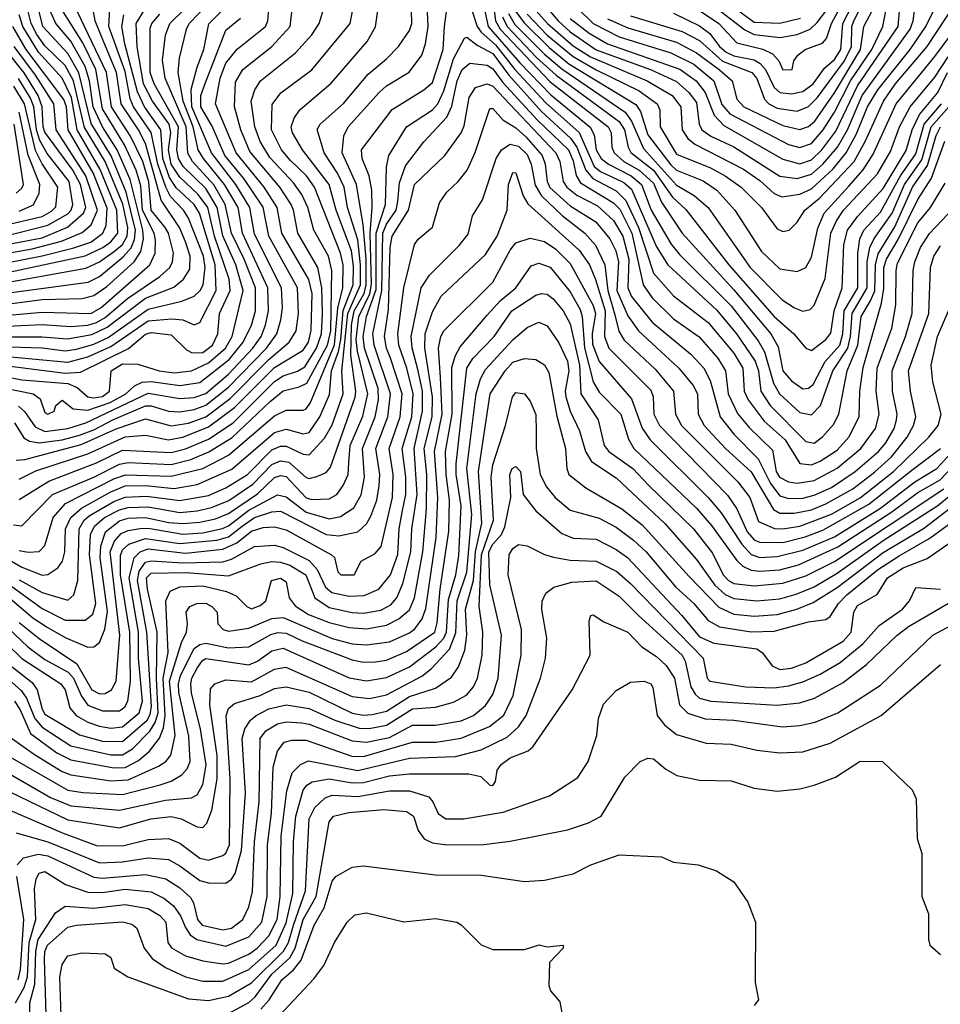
# Model space of a CAD drawing. Extents: x 501367 to 657802, y 482273 to 547541.
# Tile 400 of 656: x 609857 to 613064, y 501809 to 505238. Entities that reach past the tile are written whole.
import ezdxf

# ---------------------------------------------------------------- set-up
doc = ezdxf.new("R2010")
doc.units = 0

msp = doc.modelspace()

# ---------------------------------------------------------------- linework, layer by layer
at = {"layer": '0CON20XD'}
for points in [[(609755, 503965.1), (609904.4, 503935), (609928, 503918), (609945, 503870), (609955, 503864.7), (609977.5, 503875), (609982.5, 503895), (610005, 503913.8), (610043.4, 503883.4), (610095, 503878.9), (610172.5, 503905), (610227.1, 503935), (610256.6, 503963.4), (610283.7, 503976.3), (610315, 503978), (610415, 503964), (610485, 503974.6), (610586.6, 504055), (610636.1, 504115), (610665.1, 504174.9), (610678.4, 504225), (610678.5, 504305), (610639.2, 504405), (610594.4, 504495), (610572.9, 504595), (610533.3, 504663.3), (610459.4, 504745), (610443.1, 504773.1), (610436.5, 504865), (610363.4, 505035), (610355, 505097.5), (610364.9, 505185.1), (610379.7, 505225), (610634.3, 505475)], [(609839, 503835), (609872, 503782), (609891, 503771), (609924.7, 503764.7), (610005, 503775.3), (610065, 503791.7), (610115, 503810), (610184.2, 503845.9), (610295, 503893.6), (610315, 503893.5), (610375.1, 503874.8), (610415, 503872.3), (610465, 503881.1), (610505, 503896.3), (610585, 503958.8), (610716.8, 504095), (610752.4, 504145), (610766.8, 504193.2), (610772.6, 504235), (610769.2, 504305), (610675, 504491.9), (610658.9, 504585), (610610.1, 504665), (610525.1, 504775), (610457.2, 504935), (610454.6, 504995.4), (610475, 505073.1), (610498.8, 505135), (610516.2, 505223.8), (610695.4, 505404.6)], [(612135, 505260.8), (612225, 505217.2), (612260.8, 505190.8), (612295, 505144.9), (612318.5, 505125), (612345, 505112.2), (612415, 505098.4), (612436.4, 505086.4), (612454.6, 505064.6), (612485, 505002.1), (612505, 504984.5), (612545, 504980.6), (612585, 504988.1), (612620.8, 505015), (612660.4, 505069.6), (612695, 505100.3), (612717.2, 505135), (612724.2, 505225), (612809.4, 505390.6)], [(612225, 505270.1), (612292.3, 505225), (612355, 505158.1), (612445.3, 505135.3), (612479.5, 505119.5), (612501.1, 505095), (612515, 505063.6), (612547.5, 505065), (612554.2, 505095), (612568.1, 505115), (612593.1, 505135), (612620.6, 505145), (612653.5, 505156.5), (612667.1, 505172.9), (612684.6, 505225), (612785, 505410.8)], [(609765, 503311.4), (609935, 503187.4), (610015, 503147.3), (610085, 503146.9), (610112.4, 503167.6), (610122.3, 503205), (610100.5, 503375), (610104, 503446), (610117.3, 503475), (610152.9, 503505), (610205, 503531.9), (610235, 503539.7), (610305, 503541.9), (610415, 503522.5), (610475, 503527.7), (610525, 503539.6), (610586, 503564), (610668.8, 503621.2), (610735, 503689.3), (610765, 503702.7), (610795, 503697), (610855, 503644.4), (610865, 503640.4), (610892, 503648), (610925, 503661.8), (610940.1, 503679.9), (611026.1, 503923.9), (611028.4, 503945), (611010.5, 504070.5), (611012.7, 504175), (611022.3, 504225), (611056.5, 504285), (611064.5, 504315), (611064.5, 504405), (611053.6, 504523.6), (611030.4, 504665), (610980, 504775), (610986.4, 504833.6), (611000.8, 504865), (611108.9, 504985), (611135, 505007.8), (611213.9, 505056.1), (611257.4, 505115), (611271.1, 505155), (611280.3, 505215), (611272.5, 505367.5)], [(611625, 505362.2), (611732.5, 505235), (611775, 505196.3), (611865, 505133.5), (612054.5, 505064.5), (612145, 505023.5), (612188.2, 504985), (612215, 504950), (612224.2, 504875), (612233.5, 504855), (612265, 504833.4), (612345, 504796.2), (612505, 504693.2), (612565, 504685.1), (612615, 504701), (612654.9, 504735), (612706, 504795), (612740.8, 504855), (612791.7, 504975), (612958.5, 505205), (612969.8, 505235), (612980.3, 505315)], [(611985, 505251.8), (612165, 505197.3), (612225, 505165.6), (612305, 505094.6), (612407, 505055), (612425, 505034.2), (612451.2, 504961.2), (612466.7, 504945), (612495, 504929.9), (612565, 504920.2), (612605, 504936.5), (612635, 504966.8), (612729.7, 505095), (612754.1, 505145), (612755.8, 505215), (612762.4, 505235), (612835.1, 505374.9)], [(609775, 504280.9), (610095.1, 504324.9), (610135, 504343.8), (610217.4, 504412.6), (610245.9, 504444.1), (610257.6, 504472.4), (610260.3, 504505), (610227.9, 504637.9), (610175.2, 504764.8), (610106.4, 504876.4), (610062.9, 505052.9), (610025, 505121.1), (609937.7, 505215), (609906.6, 505343.4)], [(609855, 503389.8), (609886.3, 503383.7), (609925, 503386.7), (609945, 503407.8), (609974.2, 503505), (610016.4, 503553.6), (610185, 503639.9), (610226.2, 503653.8), (610385, 503648.3), (610495, 503675.9), (610585, 503721.4), (610745, 503859.2), (610785, 503878.4), (610845, 503878.2), (610855, 503882.8), (610870.3, 503905), (610953.6, 504106.4), (610965.8, 504234.2), (610983.1, 504305), (610984.4, 504384.4), (610975, 504425.9), (610884.3, 504655), (610856.1, 504695), (610799.7, 504749.7), (610769, 504785), (610734.6, 504855), (610736.4, 504943.6), (610766.6, 504983.4), (610875, 505064.1), (611008.6, 505225), (611026.4, 505323.6)], [(611615, 505316.2), (611695.3, 505225), (611785, 505147.4), (611845, 505108.8), (612043.3, 505025), (612130.4, 504975), (612160.5, 504935), (612165.2, 504855), (612184.9, 504824.9), (612208.9, 504805), (612378.2, 504718.2), (612435, 504678.3), (612485, 504632.7), (612511.8, 504621.8), (612575, 504631), (612615, 504649.9), (612690.4, 504719.6), (612736.4, 504775), (612771, 504839), (612810, 504935), (612845.7, 504994.3), (612958.4, 505135), (613013.6, 505215), (613062.7, 505315)], [(611749.2, 505329.2), (611854.2, 505225), (611945, 505178.4), (612125, 505123.2), (612205, 505083.5), (612274.9, 505025), (612303.4, 504943.4), (612330.6, 504910.6), (612535, 504803.9), (612575, 504793.2), (612615, 504807.1), (612655.6, 504854.4), (612695, 504916.4), (612751.5, 505025), (612825.3, 505135), (612863.9, 505215), (612880.9, 505305)], [(612248.2, 505308.2), (612383.5, 505203.5), (612415, 505186.9), (612506.3, 505176.3), (612565, 505186.8), (612610.5, 505205), (612635, 505228.6), (612701.8, 505318.2)], [(612261.5, 505345), (612415, 505229.7), (612505, 505226.6), (612576.3, 505243.7)], [(609665, 504164.1), (609935, 504177.2), (610035, 504169.7), (610095, 504174.7), (610125, 504184), (610155, 504201.1), (610232.4, 504267.6), (610345.5, 504344.5), (610380.4, 504375), (610389.4, 504395), (610392.3, 504425), (610375.5, 504494.5), (610364.3, 504514.3), (610314.7, 504575), (610306.6, 504673.4), (610285.7, 504745), (610243.1, 504833.1), (610176.9, 504935), (610159.8, 505055), (610044.2, 505295)], [(609745, 504101.3), (609935, 504096.1), (610015, 504085.5), (610055, 504091.6), (610115, 504108.8), (610165, 504131.7), (610305, 504230.9), (610422.1, 504257.9), (610465, 504275.9), (610485.9, 504295), (610495.7, 504315), (610503.6, 504375), (610497.1, 504415), (610445, 504547.6), (610427.9, 504575), (610383, 504623), (610365.7, 504655), (610338.2, 504735), (610315, 504846.1), (610253.9, 504935), (610242.3, 504962.3), (610225, 505057.7), (610168, 505215), (610172.6, 505295)], [(609764.4, 504134.4), (609935, 504134.5), (610023.3, 504126.7), (610108.1, 504141.9), (610162.3, 504167.7), (610295, 504268.2), (610393.5, 504306.5), (610428.1, 504335), (610450.2, 504369.8), (610451, 504415), (610434.4, 504465), (610413.2, 504515), (610349.6, 504609.6), (610295, 504807.4), (610270.7, 504855), (610210.4, 504945), (610194.2, 505055), (610144.3, 505174.3), (610120.1, 505235), (610107.8, 505305)], [(609765, 504315.2), (610087.4, 504372.6), (610135, 504395.3), (610187.8, 504432.2), (610215, 504455.1), (610231.7, 504485), (610233.5, 504515), (610216.4, 504596.4), (610154.4, 504744.4), (610082.8, 504862.7), (610044.3, 505025), (610015, 505078.9), (609945, 505147.6), (609917.3, 505187.3), (609897.6, 505225), (609880.2, 505295)], [(609800.6, 503369.4), (609865, 503331.5), (609935, 503304.5), (609955, 503306.1), (609990.5, 503329.5), (610006.8, 503353.2), (610014.1, 503385), (610016.7, 503465), (610035.4, 503505), (610072.3, 503537.7), (610175, 503594.7), (610225, 503615.3), (610295, 503616.2), (610395, 503606), (610475, 503619.6), (610596.6, 503673.4), (610745, 503800.9), (610785, 503811.9), (610845, 503795.8), (610865, 503800.7), (610902.9, 503855), (610936.6, 503933.4), (610943.3, 504015), (610967.5, 504082.6), (610975.4, 504124.6), (610984.2, 504225.8), (611019, 504315), (611020.2, 504380.2), (611013.3, 504433.3), (610959, 504575), (610935.6, 504665), (610842.7, 504785), (610807.9, 504845), (610802.8, 504865), (610812.8, 504895), (610832.8, 504925), (610942.2, 505017.8), (611067.4, 505162.6), (611096.5, 505213.5), (611107.8, 505295)], [(609835, 503479.6), (609865, 503475.8), (609971.6, 503585), (610115.1, 503644.9), (610205, 503691.1), (610235, 503696.9), (610385, 503689.4), (610453.3, 503706.7), (610516, 503734), (610596.7, 503783.3), (610729.3, 503909.3), (610775, 503946.5), (610830.3, 503959.7), (610857.2, 503972.8), (610929.3, 504105), (610941.1, 504155), (610944.7, 504365), (610932.5, 504415), (610881.9, 504505), (610860.3, 504585), (610839.9, 504629.9), (610810.6, 504670.6), (610728.3, 504758.3), (610694.6, 504814.6), (610675.7, 504865), (610663.5, 504955), (610675.8, 504994.2), (610695.8, 505025), (610817.3, 505122.7), (610874.3, 505185.7), (610900.5, 505225), (610917.2, 505282.7)], [(609852.6, 503892.6), (609874.3, 503874.3), (609910.9, 503820.9), (609945, 503804.5), (610025, 503814.2), (610087.4, 503835), (610305, 503937.8), (610415, 503918.7), (610465, 503923), (610505, 503937.1), (610585, 504004.4), (610668.8, 504095), (610697.8, 504135), (610713.8, 504175), (610724, 504225), (610721.8, 504305), (610661.6, 504435), (610632.9, 504495), (610617.8, 504585), (610570.1, 504665), (610496.8, 504755), (610479.2, 504785), (610461.7, 504865), (610426.2, 504955), (610409.6, 505055), (610414.1, 505105), (610438.1, 505205), (610448, 505225), (610514.4, 505295)], [(609855, 503287.7), (609935, 503244), (610025, 503217.4), (610045.9, 503235), (610060, 503285), (610064.7, 503465), (610081.3, 503495), (610099, 503511), (610185, 503560.9), (610225, 503576.1), (610299.2, 503579.2), (610415, 503563.6), (610515, 503581.5), (610575, 503607.6), (610650.2, 503655), (610735, 503739.9), (610765, 503752.7), (610785, 503753.7), (610845, 503725.2), (610865, 503723.1), (610918.9, 503781.1), (610945, 503827.5), (610984, 503935), (610979.2, 504015), (611000.3, 504215), (611043.7, 504315), (611044.6, 504385), (611035, 504471.5), (610998.7, 504585), (610986.9, 504655), (610964.3, 504704.3), (610917.5, 504775), (610893.5, 504856.5), (610903.5, 504875), (610985, 504946.4), (611071.1, 505048.9), (611135, 505102.1), (611176.5, 505145), (611215, 505201.2), (611223.1, 505225), (611220.8, 505315)], [(609855, 503567.3), (609958.3, 503631.7), (610125, 503694.7), (610215, 503739.5), (610385, 503731.1), (610435, 503743.6), (610515, 503777.4), (610600.4, 503835), (610745, 503978.1), (610775, 503998.4), (610825, 504014.3), (610850.7, 504029.3), (610891, 504095), (610908.6, 504145), (610912.2, 504215), (610909.5, 504305), (610895.6, 504375), (610826.3, 504495), (610811.1, 504575), (610802.2, 504595), (610762.9, 504655), (610659.2, 504779.1), (610627.1, 504855), (610604.9, 504935), (610609.4, 505020.6), (610634.7, 505065.3), (610735, 505145.7), (610799, 505215), (610809.3, 505305)], [(609855, 503638.8), (609913.1, 503666.9), (610093.9, 503726.1), (610225, 503785.8), (610295, 503791.3), (610375.4, 503775.4), (610425, 503784.2), (610515, 503820.2), (610605, 503887.3), (610745, 504027), (610845, 504087.5), (610862.6, 504115), (610872.5, 504157.5), (610875.6, 504285), (610863.9, 504333.9), (610770.5, 504495), (610753.6, 504585), (610708.7, 504655), (610611.7, 504775), (610538.6, 504945), (610555.1, 505035), (610575, 505087.3), (610614.6, 505135.4), (610713.5, 505215), (610721.2, 505235), (610727.5, 505302.5)], [(611471.6, 505295), (611488.4, 505215), (611598.8, 505088.8), (611706.7, 504976.7), (611844.5, 504864.5), (611857.8, 504837.8), (611865, 504784.7), (611883.1, 504755), (611907.7, 504735), (611987, 504695), (612023.4, 504665), (612056.4, 504575), (612126.5, 504456.5), (612155, 504421.2), (612335, 504242.2), (612429.7, 504119.7), (612451.3, 504081.3), (612482.7, 503972.7), (612503.8, 503935), (612575, 503870.9), (612615, 503862.3), (612646.3, 503895), (612689.4, 504015), (612741.5, 504095), (612751.1, 504135), (612756.4, 504215), (612808.8, 504305), (612809.2, 504395), (612818.6, 504445), (612833.7, 504476.3), (612895.6, 504565), (612939.3, 504665), (612999.4, 504750.6), (613032.4, 504865), (613093.8, 504935)], [(611505.3, 505305), (611514, 505234), (611530.7, 505205), (611705, 505022.1), (611907, 504865), (611917.1, 504845), (611920.2, 504795), (611927.7, 504775), (611961.8, 504745), (612014.8, 504715), (612065, 504669.1), (612093.1, 504603.1), (612164.8, 504495), (612345, 504297.5), (612473.9, 504145), (612499.5, 504099.5), (612514.8, 504015), (612545, 503980.2), (612585, 503952.5), (612605, 503955.7), (612621.5, 503968.5), (612662.3, 504047.7), (612713.7, 504105), (612723.8, 504145), (612728.9, 504225), (612776.2, 504305), (612776.6, 504425), (612783.3, 504475), (612797, 504505), (612855, 504567.7), (612924.8, 504695.2), (612979.1, 504770.9), (613007.5, 504875), (613068, 504945)], [(611572.9, 505282.9), (611615, 505225.9), (611701.3, 505141.3), (611769.8, 505085), (612003.3, 504943.3), (612019.3, 504919.3), (612045, 504837.8), (612125, 504732.6), (612145, 504714.1), (612237.7, 504677.7), (612285.7, 504645), (612348.6, 504575), (612440.7, 504430.7), (612505, 504371.1), (612565, 504361.6), (612595, 504375.4), (612615, 504411.9), (612637.8, 504512.2), (612658.8, 504565), (612745, 504658.7), (612794.9, 504715.1), (612830, 504770), (612910, 504945), (613045, 505109.8), (613135, 505232.4)], [(611625, 505257.6), (611695, 505185.1), (611785, 505109.9), (611865, 505063.3), (612015, 504990.3), (612078, 504945), (612087, 504925), (612088.5, 504865), (612145, 504769.8), (612262.8, 504722.8), (612314.7, 504695), (612369.7, 504655), (612441.4, 504585), (612495, 504509.6), (612515, 504501.2), (612537.5, 504505), (612565, 504533.1), (612592.2, 504575), (612642.7, 504617.3), (612763.2, 504745), (612803.8, 504816.2), (612865.4, 504955), (612906.6, 505013.4), (613018, 505145), (613117.3, 505295)], [(611775, 505243.1), (611841, 505191), (611904.6, 505154.7), (612156.2, 505066.2), (612213.8, 505025), (612245.2, 504985.2), (612276.5, 504906.5), (612310, 504870), (612515, 504752.4), (612575, 504737), (612615, 504750), (612651.1, 504785), (612700.2, 504849.8), (612775, 505008), (612917, 505215), (612924, 505295)], [(609775, 503262.8), (609903.4, 503155), (609952.3, 503122.3), (610015, 503087.1), (610095, 503053.7), (610115.2, 503054.8), (610135, 503069.1), (610154.2, 503115.9), (610162.9, 503177.1), (610138, 503365), (610139.7, 503405), (610155.7, 503455), (610205, 503493.6), (610235, 503502.3), (610295, 503505.1), (610377, 503487), (610425, 503483.4), (610485, 503488.1), (610539.5, 503500.5), (610585, 503518.6), (610685, 503587.7), (610745, 503644.2), (610765, 503651.3), (610785, 503647.2), (610855, 503573), (610875, 503567.9), (610935, 503569.4), (610961.4, 503585), (610984.3, 503615.7), (611000.8, 503655), (611003.8, 503695), (611008.5, 503755), (611052.1, 503857.9), (611069.8, 503935), (611033.5, 504083.5), (611029.2, 504125), (611038.6, 504205), (611076.2, 504283.8), (611082.3, 504317.7), (611078.2, 504495), (611085.3, 504585), (611083.4, 504645), (611074.6, 504694.6), (611050.4, 504755), (611048, 504785), (611155, 504925.3), (611265, 504993.8), (611295, 505020.3), (611331.9, 505135), (611336.9, 505215), (611344.5, 505275.5)], [(609775, 504243.6), (609935, 504263.8), (610075, 504267.2), (610115, 504278.1), (610160.9, 504309.1), (610255.4, 504395), (610278.7, 504431.3), (610287.8, 504475), (610285.8, 504505), (610242, 504682), (610197.1, 504785), (610145, 504864.9), (610113.3, 504935), (610100.8, 505025), (610085.1, 505075.1), (610035, 505163.7), (609983, 505225), (609961.6, 505271.6)], [(609775, 504002.2), (609865, 503984.3), (610025, 503971.2), (610057.6, 503957.6), (610094.8, 503924.8), (610115, 503921.3), (610145, 503926.4), (610169.8, 503945), (610176.3, 504015), (610215, 504040.1), (610268.8, 504038.8), (610343.3, 504015), (610395, 504008.5), (610455, 504015.1), (610515, 504043), (610573.8, 504095), (610597.5, 504135), (610635.8, 504295), (610610.3, 504385), (610565, 504485.2), (610545, 504584.3), (610505, 504650.1), (610426.7, 504726.7), (610410.1, 504755), (610404.3, 504785), (610410.8, 504865), (610325.8, 505015), (610311.3, 505055), (610311.5, 505208.5), (610317.3, 505225), (610345, 505258.3)], [(609775, 504349.6), (610085, 504415.9), (610147.3, 504445), (610175, 504465.1), (610199.3, 504495), (610195.4, 504575), (610137.4, 504717.3), (610056.8, 504855), (610037.4, 504967.4), (610004.6, 505034.6), (609922.4, 505125), (609868, 505215), (609855.5, 505255.5)], [(609775, 504069.4), (610025, 504045.9), (610095, 504064.5), (610175, 504099.8), (610305, 504189.5), (610387.2, 504197.2), (610425, 504193.2), (610465, 504175.5), (610485, 504184), (610541.6, 504295), (610538.2, 504385), (610483.4, 504565), (610464.5, 504594.5), (610402.7, 504652.7), (610378.7, 504688.7), (610355.6, 504755), (610349.1, 504855), (610292.4, 504935), (610267.7, 504987.7), (610223.4, 505155), (610212.4, 505215), (610219.3, 505255)], [(609786.5, 504036.5), (610015, 504007.8), (610068.8, 504011.2), (610236.2, 504093.8), (610295, 504143.6), (610315, 504149.2), (610385, 504140.5), (610438.2, 504088.2), (610457.8, 504077.8), (610495, 504078.9), (610528.3, 504105), (610547, 504145), (610553.3, 504215), (610590.2, 504295), (610586.5, 504335), (610536.1, 504485), (610512.4, 504585), (610479.3, 504629.3), (610415, 504689.5), (610384.7, 504735), (610374.9, 504784.9), (610384, 504846), (610377.4, 504875), (610319.9, 504955), (610288.8, 505015), (610265.8, 505144.2), (610263.1, 505225), (610294.2, 505275.8)], [(609805, 504207.9), (609935, 504219.6), (610105, 504215.8), (610140, 504235), (610310, 504385), (610329.4, 504425), (610330.1, 504470.1), (610325.4, 504495), (610285.1, 504574.9), (610279.3, 504659.3), (610262.8, 504715), (610222.5, 504802.5), (610145, 504928.5), (610122.2, 505065), (610077.6, 505157.6), (610003.9, 505273.9)], [(611430.5, 505275), (611450.6, 505215), (611464.6, 505194.6), (611515, 505151.5), (611581.9, 505065), (611689.3, 504949.3), (611805.6, 504845.6), (611857.6, 504727.6), (611880.3, 504710.3), (611961.1, 504671.1), (611987.9, 504647.9), (612075, 504446.9), (612114.5, 504385), (612285, 504227.3), (612353.7, 504145), (612419, 504049), (612430.6, 504015), (612438.7, 503945), (612471.2, 503895), (612595, 503769.1), (612625, 503763.5), (612654, 503786), (612691.3, 503828.7), (612710.7, 503865), (612739.6, 504015), (612776.6, 504105), (612787.7, 504205), (612821.2, 504258.8), (612835.6, 504294.4), (612837.7, 504385), (612846.8, 504423.2), (612905, 504517.6), (612966.9, 504655), (613019.6, 504730.4), (613049.9, 504835), (613064.5, 504865)], [(611538.4, 505248.4), (611554.8, 505215), (611657, 505107), (611725.4, 505045.4), (611945, 504884.1), (611964.3, 504855), (611976.9, 504795), (611986.4, 504776.4), (612065.1, 504715), (612130.6, 504620.6), (612177.5, 504577.5), (612327.7, 504385), (612485, 504205.2), (612553.3, 504145), (612595, 504094), (612615, 504086.5), (612665, 504124.2), (612682.8, 504147.2), (612694, 504225), (612722.3, 504305), (612727.7, 504455), (612740.6, 504505), (612776, 504554), (612865, 504650.2), (612945, 504782.5), (612965.5, 504855), (612991.4, 504908.6), (613055.4, 504984.6), (613088.8, 505055)], [(611559.6, 505259.6), (611581.8, 505221.9), (611685, 505118.2), (611745, 505067.3), (611966.2, 504916.2), (611988.7, 504885), (612029.9, 504789.9), (612145, 504662.6), (612206.6, 504626.6), (612254.8, 504585), (612401.5, 504375), (612513.1, 504263.1), (612555.6, 504235), (612585, 504223.5), (612610.8, 504229.2), (612625, 504244.5), (612662.3, 504337.7), (612682.4, 504495), (612702.1, 504537.9), (612726.8, 504575), (612845, 504701.3), (612890.1, 504779.9), (612921.3, 504865), (612958.7, 504935), (613045, 505038.3), (613090.7, 505109.3)], [(611905, 505241.1), (611975, 505209.6), (612145, 505159.8), (612215, 505123.5), (612293.6, 505065), (612339, 505025), (612355, 504962.2), (612378.9, 504935), (612515, 504869.6), (612575, 504856.4), (612605, 504866.6), (612626.2, 504885), (612695, 504983.9), (612785.9, 505135), (612797, 505215), (612828.1, 505271.9)], [(609745, 504379.2), (609935, 504415.6), (610045.6, 504444.4), (610105, 504464.2), (610147.3, 504495), (610158.3, 504521.7), (610162.2, 504582.2), (610113.4, 504705), (610025.6, 504855), (610019.6, 504935), (610010.8, 504960.8), (609879.6, 505135), (609832.7, 505215)], [(609844.6, 503704.6), (609875, 503707.1), (610071.5, 503758.5), (610193.6, 503813.6), (610295, 503847.9), (610385, 503823.9), (610445, 503833.2), (610505, 503855.7), (610590.5, 503919.5), (610725.1, 504055), (610795.2, 504115), (610819.7, 504155), (610828, 504215), (610825.1, 504305), (610724.4, 504485), (610705.1, 504585.1), (610637.9, 504685), (610571.8, 504765), (610527.7, 504867.7), (610487.9, 504935), (610488.3, 504975), (610503.3, 505016.7), (610575, 505201.8), (610626.4, 505243.6)], [(609735, 504411.5), (609900.1, 504439.9), (610002.6, 504467.4), (610075, 504497.2), (610105.6, 504524.4), (610127.6, 504575), (610087.6, 504695), (609984.2, 504855), (609975.6, 504945), (609912.5, 505045), (609837.3, 505145)], [(609755, 504444.9), (609935, 504479.2), (610024.1, 504515.9), (610079.9, 504565), (610087.1, 504585), (610068.6, 504665), (610042.5, 504715), (609945, 504846.3), (609938.8, 504865), (609935.8, 504935), (609921.1, 504975), (609873, 505053), (609799.2, 505145)], [(609855, 503139.1), (609925, 503082.8), (610055.6, 502995.6), (610108, 502905), (610135, 502890.6), (610155, 502892.1), (610176.4, 502905), (610193.7, 502935), (610206.2, 503095), (610172.2, 503385), (610187.2, 503422.8), (610210.8, 503449.2), (610235, 503459.9), (610276.2, 503466.2), (610305, 503467.5), (610425, 503447.2), (610495, 503451.6), (610563.6, 503466.4), (610585, 503476.1), (610655, 503530.2), (610755, 503583.6), (610785, 503576.8), (610855, 503523.8), (610935, 503500.5), (610975, 503507.7), (611021.2, 503538.8), (611046.6, 503583.4), (611057.6, 503645), (611051.2, 503745), (611095.5, 503855), (611107.5, 503915), (611105.4, 503954.6), (611057.9, 504095), (611053, 504135), (611065.1, 504205), (611098.8, 504298.8), (611098.8, 504495), (611131.6, 504595), (611134.8, 504725.2), (611143, 504765), (611205, 504865.2), (611295, 504924.4), (611314.1, 504945.9), (611335, 504990.7), (611368.1, 505101.9), (611406.3, 505173.6), (611415, 505177.5), (611450.1, 505150.1), (611505, 505120.4), (611560.8, 505045), (611675, 504919.1), (611775.9, 504825.9), (611798, 504795), (611828.7, 504715), (611853.2, 504685)], [(609722.4, 503207.6), (609885, 503054.9), (609945, 503010.3), (610026.4, 502966.4), (610044.3, 502945), (610072, 502882), (610095, 502851.4), (610145, 502831.6), (610205, 502831.7), (610223.9, 502845), (610234.3, 502865), (610243.2, 502935), (610241.2, 503105), (610208.3, 503305), (610207.7, 503372.3), (610215, 503392.5), (610237.7, 503412.3), (610295, 503431.8), (610415, 503413.9), (610543.9, 503426.1), (610585, 503437.8), (610632, 503475), (610675, 503504.3), (610735, 503524.9), (610765, 503526.5), (610925, 503445.4), (610969.2, 503440.8), (611035, 503455.2), (611065, 503482.6), (611080.6, 503509.4), (611101.3, 503565), (611109.2, 503615), (611111, 503655), (611097.5, 503745), (611139.5, 503855), (611148.8, 503935), (611091.7, 504105), (611087.5, 504145), (611119.1, 504295), (611122.3, 504495), (611135, 504526.9), (611168, 504575), (611174.3, 504605.7), (611180, 504670), (611200.6, 504729.4), (611265, 504812.7), (611345, 504898.6), (611362.4, 504937.6), (611381.5, 505025), (611398.4, 505065), (611425, 505087.6), (611485, 505079.9), (611505, 505067.1), (611540.3, 505020.3), (611659.3, 504889.3), (611768.4, 504785), (611785, 504746.5), (611795.9, 504695.9), (611810.9, 504670.9), (611925, 504600.4), (611948.1, 504578.1), (611989.8, 504495), (612029, 504315), (612059.8, 504269.8), (612135, 504197.2), (612224.4, 504134.4), (612289.3, 504059.3), (612316.1, 504016.1), (612324.9, 503935), (612357.5, 503867.5), (612398.1, 503818.1), (612479.4, 503739.4), (612491.8, 503665), (612504, 503645), (612535, 503628.6), (612565, 503623.8), (612625, 503633.6), (612705, 503676.7), (612787, 503745), (612838, 503815), (612851.2, 503865), (612840.3, 503945), (612844.4, 504025), (612895.3, 504164.7), (612908.8, 504245), (612909.6, 504365), (612915, 504390), (612985, 504530.9), (613029.5, 504585), (613080.4, 504669.6)], [(609706.7, 503166.7), (609864.2, 503014.1), (610000.8, 502925), (610015.8, 502905), (610031.3, 502841.4), (610054.2, 502815), (610095, 502791.6), (610135, 502778.5), (610175, 502771.1), (610215, 502775.7), (610272.7, 502825), (610285.3, 502865), (610270.9, 503015), (610270.4, 503105), (610238.2, 503295), (610255.6, 503364.4), (610276.3, 503385), (610305, 503395.3), (610435, 503380.1), (610565, 503394.1), (610613.9, 503416.1), (610665, 503456.8), (610705, 503469.4), (610745, 503472.8), (610785, 503462.3), (610942.7, 503375), (610954.2, 503365), (610965.8, 503315), (610976.2, 503305), (611022, 503305), (611047.1, 503352.9), (611095, 503379.5), (611116.2, 503403.8), (611156.2, 503575), (611157.6, 503655), (611144.2, 503745), (611182.1, 503855), (611189.1, 503935), (611149.2, 504059.2), (611134.5, 504095), (611127.3, 504135), (611141.2, 504228.8), (611147.4, 504445), (611154.6, 504485), (611211.7, 504575), (611232.5, 504665), (611338.2, 504765), (611395.1, 504844.9), (611405, 504869.2), (611422.7, 504967.3), (611445, 505002.7), (611485, 505014.8), (611505, 505006.7), (611724.3, 504775), (611739.1, 504745), (611750.3, 504675), (611762.4, 504655), (611797.5, 504627.5), (611869.9, 504589.9), (611925, 504539.5), (611957.8, 504485), (611979.3, 504405), (611975.8, 504305), (611988.6, 504275), (612060, 504185), (612195, 504073.5), (612239.6, 504025), (612261.8, 503981.8), (612296.9, 503855), (612344.4, 503795), (612428.9, 503709), (612472.9, 503622.9), (612505, 503580.6), (612535, 503571.1), (612585, 503572.4), (612625, 503582.7), (612685, 503609.7), (612767.3, 503665), (612849.1, 503735), (612874.2, 503765), (612903, 503815), (612911.8, 503845), (612913.3, 503865), (612897.5, 503945), (612895.7, 504015), (612942.9, 504135), (612965.8, 504215), (612969.7, 504365), (612975.4, 504395), (612995, 504444.7), (613025.9, 504494.1), (613112.4, 504585)], [(609805.4, 504484.6), (609955, 504522.5), (610025, 504562.6), (610036.8, 504575), (610042, 504595), (610029.9, 504675), (609952.8, 504772.8), (609927.7, 504817.7), (609915.4, 504855), (609906.1, 504935), (609894.6, 504965), (609853.2, 505033.2)], [(609795, 504520.3), (609935, 504553.3), (609968.3, 504571.7), (609982.9, 504587.1), (609989.6, 504655), (609935, 504736.5), (609912.7, 504782.7), (609874.2, 504945), (609836.8, 505006.8)], [(609831, 502985), (609900.5, 502930.5), (609918.3, 502905), (609935, 502837.7), (609945, 502820), (610065, 502747.4), (610145, 502725.5), (610215, 502724.4), (610300.7, 502799.3), (610311.7, 502818.3), (610316.1, 502846.1), (610299.9, 503105), (610267.2, 503285), (610272.7, 503317.3), (610295, 503348.8), (610315, 503354.3), (610425, 503346.7), (610565, 503350.9), (610595, 503359.7), (610675, 503403.6), (610745, 503408.5), (610775, 503400.8), (610865.6, 503355.6), (610893.3, 503323.3), (610922.6, 503262.6), (610943.8, 503243.8), (611005, 503231.3), (611056.5, 503233.5), (611108.2, 503255), (611149.1, 503305), (611173.8, 503376.2), (611178.8, 503465), (611190.9, 503529.1), (611201.8, 503585), (611202.2, 503645), (611189.3, 503745), (611223.4, 503855), (611227.5, 503935), (611205.5, 504025), (611177.2, 504105), (611173.9, 504145), (611194.6, 504305), (611232.7, 504455), (611245.4, 504474.6), (611294.6, 504515.4), (611319.8, 504600.2), (611345, 504637.3), (611385, 504674.6), (611415.5, 504714.5), (611444, 504776), (611495, 504929.6), (611505, 504928.9), (611539.9, 504889.9), (611585, 504862.4), (611620.7, 504830.7), (611676.6, 504765), (611686.9, 504735), (611694.4, 504675), (611704.3, 504654.3), (611775, 504590), (611864, 504535), (611912.4, 504475), (611933.5, 504433.5), (611942.9, 504395), (611937, 504295), (611975, 504206.7), (612012.8, 504155), (612152.5, 504025), (612202.8, 503965), (612217.7, 503935), (612220.6, 503865), (612241.6, 503825), (612315.2, 503745), (612405, 503663.5), (612483.1, 503533.1), (612505, 503519.6), (612555, 503519.4), (612615, 503532), (612665, 503551.9), (612758.7, 503605), (612835, 503662.4), (612894, 503716), (612948.5, 503785), (612970.7, 503825), (612978.8, 503855), (612959.5, 503945), (612953.3, 504015), (613024, 504215), (613029.7, 504375), (613041.6, 504415), (613065, 504451.1)], [(609855, 504572), (609905, 504593.8), (609925.1, 504634.9), (609927.6, 504665), (609887.1, 504767.1), (609855, 504916.1)], [(609845, 504634.1), (609865, 504652.3), (609870.2, 504665), (609837.6, 504875)], [(609665, 503076.5), (609862.4, 502902.4), (609880.4, 502875), (609910, 502805), (609935.5, 502775), (610035, 502709.9), (610175, 502678.3), (610215, 502677.7), (610250.4, 502699.6), (610309.9, 502760.1), (610329.2, 502790.8), (610339.3, 502825), (610333.3, 502945), (610335.5, 503105), (610301.8, 503255), (610298.7, 503295), (610315, 503310.5), (610437.2, 503312.8), (610585, 503302.1), (610696.9, 503343.1), (610735, 503351.2), (610765, 503349), (610798.5, 503338.5), (610854.1, 503305), (610884.9, 503224.9), (610935, 503190.8), (611015, 503173.5), (611055, 503172), (611115, 503182.3), (611149.7, 503200.3), (611170.7, 503225), (611192, 503275), (611219.7, 503385), (611223.1, 503465), (611241.3, 503585), (611231.6, 503745), (611260.6, 503875), (611260.3, 503945), (611245.4, 504015), (611224.3, 504095.7), (611220.6, 504135), (611255.9, 504304.1), (611285, 504348.9), (611388.3, 504451.7), (611418.7, 504491.3), (611434.6, 504555.4), (611469.4, 504610.6), (611516.5, 504755), (611534.9, 504785.1), (611565, 504804.8), (611595, 504798.4), (611625, 504768.7), (611639.1, 504735), (611652.1, 504662.1), (611674.6, 504624.6), (611746.2, 504556.2), (611825.6, 504495), (611863.2, 504453.2), (611895.6, 504385), (611906.3, 504295), (611930.7, 504210.7), (611944.3, 504154.3), (611962.2, 504122.2), (612070.9, 504020.9), (612134.8, 503945), (612141.5, 503865), (612162, 503825), (612358.8, 503628.8), (612400, 503575), (612431.1, 503491.1), (612486.5, 503466.5), (612515, 503464.9), (612575, 503474.9), (612685, 503516.4), (612785, 503573.6), (612901.3, 503665), (613023.9, 503785), (613055.9, 503825), (613066.8, 503865), (613037.8, 503977.8), (613032, 504035), (613054, 504135), (613092.5, 504225)], [(611853.2, 504685), (611935, 504642.4), (611969, 504609), (612013.1, 504515), (612065, 504355.2), (612135, 504277.3), (612255, 504183.7), (612345, 504076.8), (612376, 504025), (612380.7, 503945), (612394.3, 503914.3), (612450.8, 503840.8), (612523.5, 503775), (612575, 503692.7), (612615, 503688.7), (612645, 503701.4), (612705, 503739.3), (612745.6, 503785), (612780.9, 503855), (612783.7, 503945), (612795, 504027.3), (612859.1, 504250.9), (612867.5, 504302.5), (612867.3, 504375), (612875.9, 504405), (612917.1, 504472.9), (612985, 504612.7), (613033.6, 504686.4), (613079.9, 504815)], [(609839.2, 502865), (609859, 502835), (609895, 502752.9), (609986.9, 502685), (610035, 502661.1), (610185, 502633.3), (610225, 502634.4), (610271, 502659), (610309.3, 502690.7), (610343.7, 502736.3), (610357.5, 502772.5), (610364, 502815), (610356.6, 502945), (610374.2, 503035), (610365.7, 503215), (610381.8, 503248.1), (610415, 503263.8), (610495, 503266.8), (610576.9, 503246.9), (610611.7, 503231.7), (610647.8, 503195), (610665, 503186.7), (610695, 503198.8), (610714.7, 503215), (610733.9, 503285), (610765, 503293.8), (610785, 503280.6), (610795.2, 503225), (610816.8, 503196.8), (610863.2, 503166.8), (610935, 503139.5), (611005, 503121.7), (611065, 503117), (611135, 503130), (611177.9, 503152.1), (611215, 503182.9), (611232.2, 503225), (611261.8, 503385), (611274.5, 503534.4), (611274.8, 503654.8), (611266.5, 503745), (611293.3, 503855), (611294.9, 503925.1), (611267.9, 504095), (611269.4, 504145), (611295, 504221.5), (611324.8, 504275.2), (611479.8, 504420.2), (611520.7, 504485), (611555.6, 504575), (611559.8, 504665), (611575, 504706.7), (611585, 504705.6), (611611.4, 504625), (611627.1, 504597.1), (611806.2, 504436.2), (611841.5, 504385), (611863.3, 504333.3), (611895.9, 504225), (611894.6, 504135), (611908.8, 504095), (612055, 503948.4), (612064, 503925), (612065.9, 503865), (612085.6, 503825), (612322.9, 503582.9), (612355.1, 503535.1), (612391.5, 503455), (612416.4, 503426.4), (612435, 503419), (612515, 503418.1), (612593.1, 503436.9), (612655, 503460.2), (612815, 503551.4), (612965, 503669.3), (613064.8, 503745)], [(609815.8, 502745), (609908.9, 502678.9), (610005, 502619.9), (610035, 502608.3), (610175, 502588), (610235, 502591.4), (610341.2, 502638.8), (610365.9, 502655), (610383.4, 502676.6), (610398.8, 502745), (610379.5, 502935), (610421.1, 503068.9), (610438.3, 503105), (610441.8, 503135), (610436.7, 503175), (610449.6, 503195), (610474.4, 503205.6), (610505, 503206.1), (610526.2, 503195), (610544.6, 503175), (610547.5, 503135), (610565.6, 503115), (610585, 503108.4), (610655, 503119), (610735, 503153), (610775, 503156.6), (610945, 503083), (611015, 503064.9), (611065, 503060.9), (611145, 503072.1), (611215, 503103.2), (611233, 503117), (611258.7, 503151.3), (611272.1, 503187.9), (611307.8, 503435), (611313.8, 503575), (611301.6, 503735), (611329.2, 503865), (611322.6, 503992.6), (611315.7, 504095), (611324.1, 504135), (611335, 504155.3), (611505, 504324.7), (611565, 504435.3), (611585, 504461.2), (611635, 504477.7), (611685, 504466), (611725, 504439.6), (611775, 504389.8), (611855, 504242.7), (611862.7, 504215), (611850.8, 504145), (611851.9, 504108.1), (611875, 504048.1), (611987.7, 503917.7), (612025.7, 503815.7), (612053, 503775), (612255, 503574), (612300.8, 503520.8), (612372.3, 503412.3), (612405, 503376.3), (612435, 503365.4), (612495, 503368.4), (612585, 503390.9), (612695, 503437), (612855, 503537.3), (612975, 503629.2), (613052.2, 503675), (613124.9, 503755)], [(609775, 502697.7), (610025, 502555.7), (610076.8, 502546.8), (610215, 502539.7), (610346.5, 502573.5), (610385, 502586.6), (610421.6, 502608.4), (610440.5, 502629.5), (610450.7, 502655), (610446.8, 502743.2), (610411.9, 502895), (610410.2, 502925), (610417.4, 502955), (610465, 503048.6), (610485, 503062.9), (610505, 503067.7), (610585, 503051.2), (610655, 503054.2), (610732.3, 503097.7), (610756.2, 503103.8), (610785, 503102.2), (610840.5, 503075), (611015, 503008.7), (611055, 503001.2), (611095, 503001.7), (611135, 503007.6), (611205, 503037.9), (611302.9, 503105), (611311.7, 503138.3), (611321.2, 503255), (611352.3, 503457.7), (611353.7, 503565), (611342.7, 503655), (611340.7, 503735), (611363.1, 503865), (611362.8, 504027.2), (611373.5, 504066.5), (611391, 504099), (611485, 504209.8), (611530.9, 504259.1), (611585.3, 504305), (611638.9, 504381.1), (611665, 504391), (611705, 504376.6), (611775, 504290.2), (611809.4, 504229.4), (611816.3, 504205), (611824.2, 504095.8), (611855, 503976.8), (611875, 503941.6), (611951.5, 503865), (611977.5, 503777.5), (611996, 503745), (612215, 503537.2), (612267.2, 503477.2), (612354.9, 503354.9), (612375.5, 503335.5), (612405, 503321.1), (612435, 503317.4), (612505, 503322.7), (612569.4, 503339.4), (612707.2, 503402.8), (612895.2, 503524.8), (612985, 503591.6), (613063.6, 503636.4), (613166.5, 503745)], [(609732.7, 502662.7), (609965, 502530), (610035, 502500.8), (610204.9, 502485.1), (610365, 502520.4), (610455, 502528), (610475, 502539.4), (610495.6, 502574.4), (610506.7, 502643.3), (610487.2, 502767.2), (610455, 502894.4), (610453.2, 502925), (610456.7, 502945), (610475, 502979.8), (610493.5, 503006.5), (610505, 503013.2), (610655, 502991.2), (610685, 503003.9), (610735, 503040), (610775, 503049.6), (611005, 502946.5), (611065, 502935.5), (611135, 502948.1), (611215, 502984.3), (611306.1, 503053.9), (611335, 503084.8), (611343.8, 503105), (611350.9, 503219.1), (611376.8, 503305), (611387, 503373), (611394.5, 503545.5), (611377.8, 503655), (611378, 503692), (611414.9, 504025), (611435, 504058.4), (611510, 504135), (611571.7, 504225), (611655, 504278.8), (611675, 504284.4), (611695, 504282.9), (611715, 504266.7), (611750.4, 504225), (611775, 504179.2), (611807.3, 504035), (611811.4, 503935), (611872.4, 503845), (611892.9, 503755), (611908.8, 503735), (611993.3, 503675), (612047.3, 503617.3), (612203.6, 503465), (612270, 503380.1), (612306.9, 503305), (612326.1, 503285), (612345.2, 503274.8), (612415, 503266.7), (612515, 503276.4), (612595, 503301.2), (612695, 503351.9), (613075.6, 503604.4)], [(609684.2, 502615.8), (610025, 502451.7), (610205, 502423.8), (610314.3, 502455), (610385, 502463.8), (610420, 502455), (610475, 502428), (610495, 502425.4), (610509.5, 502440.5), (610526.5, 502485), (610545.1, 502594.9), (610545.5, 502674.5), (610518.9, 502851.1), (610521.7, 502908.3), (610536.5, 502925), (610575, 502939.8), (610665, 502931.9), (610745, 502977), (610783.9, 502983.9), (611015, 502881.8), (611076, 502874), (611135, 502887.3), (611257.8, 502952.2), (611291.1, 502978.9), (611354, 503046), (611376.6, 503103.4), (611381.4, 503215), (611415, 503314.4), (611432.4, 503515), (611414.7, 503675), (611447.4, 503935), (611462.6, 503987.4), (611479.5, 504020.5), (611575, 504123.9), (611625, 504166.2), (611665, 504184.6), (611695, 504172.1), (611735, 504113.2), (611765, 504049.5), (611770.4, 504015), (611757.2, 503945), (611759.4, 503925), (611775, 503875.3), (611806.9, 503806.9), (611828.2, 503735), (611849.3, 503699.3), (611935, 503643.3), (612104.3, 503484.3), (612215, 503358.9), (612278.6, 503268.6), (612315, 503236.5), (612345, 503222.5), (612425, 503215.1), (612505, 503221.7), (612561.9, 503238.1), (612625, 503263.6), (612705, 503310.8), (612865, 503425.1), (613055, 503546.2), (613169.6, 503640.4)], [(611467.1, 503485), (611455.3, 503665), (611495.8, 503935), (611548.1, 504015), (611575, 504045.2), (611615, 504058), (611655, 504054.7), (611685, 504036.1), (611700.3, 504010.3), (611727.9, 503857.9), (611758.1, 503745), (611763.1, 503675), (611769.7, 503655), (611828.6, 503608.6), (611955, 503534.4), (612025, 503479.6), (612189.3, 503299.3), (612292.8, 503192.8), (612345, 503168.5), (612415, 503161.1), (612495, 503167.4), (612564.5, 503185.5), (612621.2, 503208.8), (612705, 503261.3), (612865, 503382.4), (613005, 503466), (613202.1, 503617.9)], [(609845, 502406), (609955.2, 502374.8), (610135, 502302.4), (610215, 502305.4), (610305, 502319.3), (610375, 502314.1), (610415, 502292.2), (610485, 502240.3), (610515, 502232.6), (610575, 502230.7), (610595, 502244.7), (610607.3, 502265), (610629.3, 502345), (610643.8, 502546.2), (610632.4, 502735), (610641.7, 502768.3), (610661.4, 502798.6), (610680.3, 502815), (610725, 502837.9), (610785, 502852.7), (610865, 502840), (610955, 502799), (611039.2, 502770.8), (611075, 502770.3), (611135, 502781.9), (611225, 502838.2), (611305, 502844.8), (611368.7, 502861.3), (611413.7, 502886.3), (611437.8, 502915), (611452.1, 502945), (611468.6, 503025), (611470.1, 503105), (611457.2, 503195), (611466.2, 503375), (611507.1, 503495), (611499.2, 503645), (611505, 503687.8), (611549.8, 503825), (611574.2, 503925), (611585, 503940), (611615.9, 503935.9), (611635, 503910), (611655, 503863.3), (611656.3, 503803.6)], [(611656.3, 503803.6), (611656.2, 503745), (611670.5, 503655), (611692, 503612), (611722.5, 503575), (611775, 503529.8), (611875, 503502.6), (611935, 503470.8), (611995, 503426.3), (612039.2, 503385), (612142.7, 503262.7), (612204.9, 503204.9), (612255, 503146.2), (612294.2, 503124.2), (612405, 503106.5), (612485, 503108.8), (612605, 503141.9), (612665, 503149.6), (612679.7, 503160.2), (612709.5, 503205), (612738.5, 503235), (612845, 503322.2), (612920.8, 503370.8), (613027.5, 503432.5), (613200.8, 503559.2)], [(609922, 502332), (609955, 502326.6), (610115, 502251.6), (610145, 502248.9), (610295, 502261.8), (610365.9, 502245.9), (610415, 502215.6), (610451.8, 502181.8), (610462.6, 502162.6), (610476.1, 502105), (610492.7, 502085), (610565, 502068.8), (610595, 502074.8), (610634.7, 502105), (610655, 502149.4), (610667.8, 502202.2), (610675.3, 502375), (610691.4, 502515), (610694.2, 502735), (610715, 502761.5), (610755, 502786.1), (610785, 502793.4), (610839.7, 502789.7), (610865, 502785.1), (611015, 502726.7), (611065, 502722.8), (611145, 502739), (611225, 502781.8), (611305, 502781.2), (611395, 502797), (611438.2, 502815), (611480.1, 502849.9), (611505, 502887.9), (611523.8, 502945), (611535.2, 503095), (611495, 503270), (611491.7, 503385), (611505, 503411.9), (611535.1, 503445), (611547.5, 503472.5), (611568, 503575), (611564.5, 503655), (611572.4, 503675), (611585, 503682.5), (611601.1, 503665), (611610.4, 503585), (611655, 503527.6), (611745, 503449.3), (611785, 503432.8), (611865, 503428.8), (611935, 503393), (611973.8, 503365), (612163.9, 503163.9), (612225, 503089.4), (612275, 503066.9), (612425, 503047.9), (612445, 503033.9), (612478.5, 502988.5), (612505, 502975.5), (612545, 502980), (612595, 502998.7), (612725, 503073.9), (612752.8, 503105), (612762.7, 503175), (612775, 503198.6), (612843.7, 503236.3), (612880, 503295), (612935, 503329.6), (613017.8, 503362.2), (613207.2, 503492.8)], [(609815, 502488.9), (610008.4, 502405), (610125, 502362.5), (610215, 502361.8), (610305, 502383.1), (610375, 502386.8), (610415, 502370.4), (610485, 502318.3), (610515, 502311.9), (610565, 502328.2), (610575, 502336), (610588.1, 502365), (610590.4, 502595), (610576.2, 502813.9), (610585, 502839.2), (610605, 502856.7), (610695, 502884.3), (610745, 502909.5), (610785, 502915.2), (610865, 502896.5), (611015, 502823.8), (611055, 502816.9), (611085, 502818.9), (611135, 502830.4), (611215, 502881.4), (611305, 502910.2), (611361.3, 502948.7), (611386, 502985), (611407.1, 503042.9), (611414.1, 503095.9), (611409.7, 503185), (611438.3, 503285), (611444.4, 503385.6), (611467.1, 503485)], [(609842.3, 501815), (609872.5, 501867.5), (609884.8, 501905), (609889.7, 502025), (609913, 502105), (609908.2, 502211.8), (609914, 502246), (609925, 502266.2), (609945, 502272.4), (610016.5, 502226.5), (610095, 502200.3), (610145, 502198.9), (610225, 502210.4), (610315, 502201.4), (610359, 502179), (610392.9, 502152.9), (610417.8, 502117.8), (610435, 502076.6), (610451.1, 502051.1), (610474.7, 502034.7), (610575, 502012.4), (610655, 502043.8), (610700.7, 502095), (610718.6, 502185), (610720.6, 502365), (610733.8, 502475), (610740.3, 502635), (610755, 502690.5), (610778, 502722), (610805, 502729.8), (610855, 502728.8), (611013.7, 502673.7), (611055, 502672.9), (611225, 502722.1), (611307.6, 502722.4), (611395, 502735.8), (611493.3, 502776.7), (611543.2, 502816.8), (611575.7, 502884.3), (611603.6, 503025), (611604.8, 503115), (611558.4, 503305), (611561.6, 503375), (611575, 503397.1), (611595, 503410.5), (611625, 503406.4), (611685.6, 503375.6), (611716.8, 503366.8), (611775, 503355.9), (611865, 503353.2), (611936.6, 503316.6), (611984.4, 503275), (612237.8, 503015), (612251.8, 502945), (612261.5, 502935), (612385.6, 502915.6), (612485, 502912), (612535, 502918), (612585, 502932.2), (612645, 502958.7), (612715, 503000.2), (612793.9, 503065), (612851.2, 503128.8), (612932.2, 503185), (612956.9, 503215), (612978.9, 503261.1), (613064.8, 503254.8)], [(609894, 501745), (609893, 501815), (609910.4, 501879.6), (609913.3, 501995), (609921.4, 502035), (609981.8, 502128.2), (610015, 502151.1), (610114, 502144), (610225, 502157.3), (610305, 502143.2), (610345, 502118.1), (610365.6, 502095), (610372.9, 502025), (610385.5, 502005.5), (610435, 501978.7), (610495, 501961.3), (610565, 501950.8), (610585, 501953), (610655, 501984.3), (610684.5, 502005), (610725, 502047.5), (610754.1, 502105), (610764, 502185), (610768.2, 502395), (610787.1, 502552.9), (610806.6, 502615), (610835.3, 502645), (610863.2, 502656.8), (611035, 502624.2), (611215, 502666.4), (611375, 502672.1), (611465, 502696.1), (611555, 502739.4), (611594.1, 502775.9), (611621, 502815), (611671, 502945), (611688.4, 503015), (611693.8, 503085), (611675.3, 503184.7), (611676.8, 503213.2), (611689.3, 503240.7), (611717.5, 503262.5), (611780.3, 503279.7), (611865, 503284), (611945, 503231), (612013, 503163)], [(612013, 503163), (612164.9, 503025), (612174.9, 503005), (612195.4, 502915), (612209.4, 502889.4), (612225, 502876.1), (612265, 502865.4), (612495, 502851), (612575, 502859.8), (612625.4, 502875), (612725, 502930), (612806.9, 502993.1), (612913.1, 503095), (612952.5, 503125), (613175.8, 503255)], [(609950, 501735), (609943.3, 501965), (609945, 501993.1), (609953.8, 502015), (610025, 502077.5), (610055, 502085.2), (610215, 502096.7), (610248.1, 502088.1), (610264.7, 502074.8), (610290.5, 502005), (610318.4, 501968.4), (610365, 501937), (610435, 501905.6), (610495, 501890.4), (610565, 501890.1), (610655, 501930.8), (610750.8, 502015), (610785, 502092.7), (610808.4, 502195), (610811.3, 502375), (610819, 502465), (610844.2, 502555), (610856.9, 502573.1), (610875.8, 502584.2), (610935, 502594.1), (610975, 502588), (611015, 502580.9), (611055, 502582.2), (611145, 502605.4), (611215, 502611.6), (611421.6, 502611.6), (611463, 502603), (611495, 502572.2), (611505, 502571.9), (611514.4, 502585), (611520.4, 502625), (611534.5, 502645), (611565, 502667.4), (611627.8, 502692.2), (611644.3, 502705.7), (611781.5, 502905), (611844.3, 503025), (611841.2, 503145), (611846.7, 503163.3), (611855, 503166.2), (611891.8, 503141.8), (611975, 503105.3), (612024.4, 503054.4), (612075, 503021), (612108.9, 502988.9), (612138, 502945), (612155, 502852.5), (612183.9, 502823.9), (612245, 502804.1), (612345, 502798.8), (612513.9, 502776.1), (612575, 502779.8), (612627.9, 502792.1), (612707.1, 502825), (612855, 502920.3), (613037.7, 503095), (613100.8, 503129.2)], [(610003.3, 501735), (609997.3, 501905), (610005, 501947.5), (610025, 501978), (610075, 501989.1), (610155.4, 501985.4), (610175, 501972.5), (610186.2, 501935), (610234, 501905), (610445, 501828.1), (610515, 501822.6), (610585, 501837.4), (610665, 501883.9), (610776.3, 501995), (610793.5, 502025), (610810.3, 502085), (610853, 502205), (610865, 502455.6), (610885.1, 502494.9), (610921.4, 502528.6), (610945, 502538), (611035, 502533.1), (611145, 502553.2), (611215, 502553.4), (611282, 502532), (611296.5, 502515), (611315, 502474.3), (611341.2, 502455), (611402.5, 502455), (611541.7, 502478.3), (611702.9, 502535), (611800.8, 502599.2), (611837.3, 502655), (611867.7, 502745), (611873.3, 502805), (611891.1, 502855), (611935, 502902.3), (611985, 502930.9), (612032.5, 502935), (612055, 502925.5), (612062.2, 502912.2), (612077.6, 502815), (612102.9, 502782.9), (612145, 502749.2), (612248.8, 502718.8), (612335, 502714.8), (612425, 502694.8), (612505, 502685.2), (612585, 502688.4), (612680.7, 502719.3), (612857.9, 502815), (613065, 502992.5)], [(610585, 501777.9), (610655, 501816.2), (610677.5, 501835), (610735, 501914.1), (610798.2, 501971.8), (610817.2, 502005), (610844.8, 502105.2), (610890, 502185), (610934.8, 502445), (610950, 502465), (611003.1, 502476.9), (611125, 502488.3), (611205, 502480.4), (611228.9, 502465), (611244.8, 502414.8), (611265.7, 502385.7), (611295, 502372.1), (611345, 502365.2), (611473.8, 502366.2), (611565, 502377.1), (611765, 502416.9), (611838.3, 502441.7), (611882.5, 502465), (611965, 502600.6), (612018, 502655), (612045, 502666.9), (612065, 502664.3), (612107.8, 502627.8), (612146.4, 502606.4), (612225, 502590.5), (612335, 502587.9), (612415, 502561.8), (612495, 502551.5), (612575, 502560), (612625, 502572.5), (612699.1, 502600.9), (612785, 502656.4), (612862.5, 502655), (612965.9, 502555.9), (612980, 502525), (612983.6, 502386.4), (613000, 502335), (613000, 502185), (613022.5, 502125), (613022.5, 502035), (613027.5, 502015), (613065, 501983.3)], [(609848.5, 502295), (609870.1, 502319.9), (609922, 502332)], [(610697.1, 501792.9), (610726.3, 501825), (610770.2, 501895), (610810.7, 501929.3), (610837.2, 501962.8), (610882.9, 502085), (610917.9, 502145), (610945, 502238.5), (610958.1, 502255), (611015, 502286.9), (611055, 502291.1), (611305, 502260.3), (611465, 502258.9), (611615, 502236.9), (611685, 502241.2), (611785, 502263.9), (611846, 502295), (611945, 502329.5), (612092.7, 502322.7), (612135, 502304), (612220, 502295), (612283.9, 502273.9), (612345, 502236), (612393.3, 502165), (612420, 502095), (612418.8, 501885), (612430.8, 501825), (612416, 501805)], [(609851.3, 501895), (609859.6, 501930.4), (609871.4, 502105), (609847.5, 502255)], [(610760.7, 501769.3), (610882.1, 501897.9), (610916, 501945), (610953.8, 502025), (610997.8, 502095), (611025, 502120.5), (611065, 502128.5), (611195, 502097.1), (611305, 502108.1), (611380, 502095), (611395, 502086.7), (611465, 502016.7), (611505, 502000), (611615, 502000), (611666.4, 502016.4)], [(611666.4, 502016.4), (611695, 502010), (611750, 502015), (611750, 502005), (611702.5, 501955), (611700, 501875), (611706.4, 501856.4), (611738.3, 501818.3), (611745, 501780)]]:
    msp.add_lwpolyline(points, dxfattribs=at)

doc.saveas('drawing.dxf')
